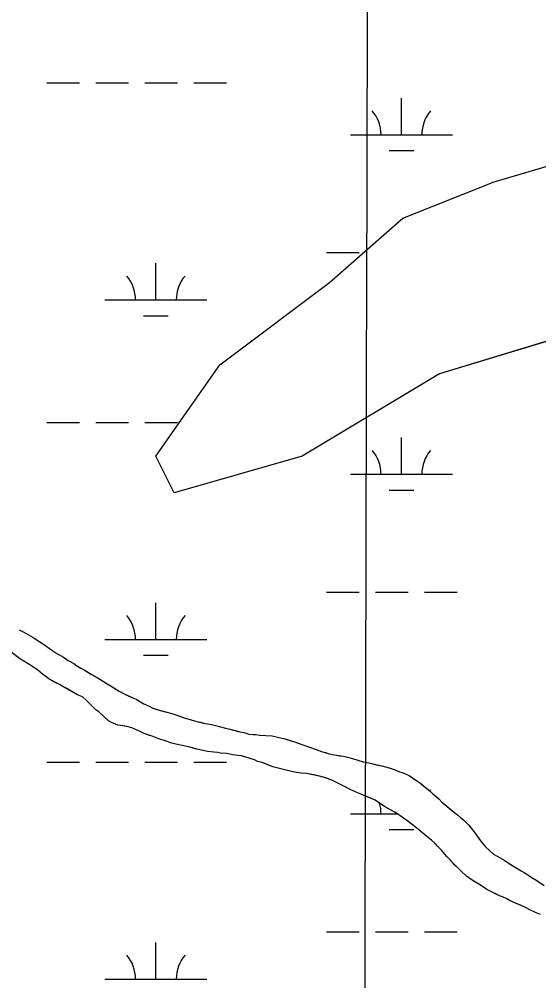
# Model space of a CAD drawing. Extents: x 3161564 to 3199464, y 849354 to 874788.
# Drawn here: x 3191577 to 3192086, y 855507 to 856449 of the extents above; entities that cross this region are included whole.
import ezdxf

# ---------------------------------------------------------------- set-up
doc = ezdxf.new("R2010")
doc.units = 0
for name, color, linetype in [('V-GRID-MAJR', 7, 'Continuous'), ('V-SITE-VEGE', 7, 'Continuous'), ('V-TOPO-SHOR', 7, 'Continuous'), ('V-WETL-SWMP', 7, 'Continuous')]:
    doc.layers.add(name, color=color, linetype=linetype)

msp = doc.modelspace()

# ---------------------------------------------------------------- linework, layer by layer
at = {"layer": 'V-GRID-MAJR'}
msp.add_spline([(3191913.78, 854747.76), (3191928.77, 860808.34), (3191943.76, 866870.86), (3191958.75, 872933.43), (3191958.75, 872935.33)], degree=3, dxfattribs=at)
at = {"layer": 'V-SITE-VEGE'}
for points in [[(3193473.21, 854743.45), (3193473.21, 856245.05), (3192750.18, 856245.05), (3192499.28, 856218.15), (3192194.62, 856164.35), (3191988.53, 856101.57), (3191854.12, 856020.87), (3191728.67, 855984.99), (3191710.75, 856020.87), (3191773.48, 856110.54), (3191881, 856191.25), (3191952.69, 856254.02), (3192042.29, 856289.89), (3192194.62, 856334.73), (3192337.99, 856352.67), (3192741.22, 856433.37), (3192947.31, 856424.41), (3193108.6, 856415.44), (3193359.5, 856397.51), (3193473.21, 856397.51), (3193473.21, 858874.76)], [(3191577.07, 855850.86), (3191581.58, 855848.62), (3191586.09, 855845.81), (3191590.6, 855843.28), (3191593.71, 855841.32), (3191600.76, 855836.82), (3191608.94, 855830.92), (3191614.02, 855827.55), (3191620.51, 855823.9), (3191625.02, 855820.81), (3191630.38, 855817.72), (3191633.48, 855815.48), (3191637.43, 855813.23), (3191640.53, 855811.55), (3191646.46, 855807.9), (3191653.51, 855804.25), (3191656.05, 855802.56), (3191660.28, 855799.75), (3191663.1, 855797.79), (3191667.05, 855795.54), (3191674.94, 855790.77), (3191679.18, 855788.52), (3191684.53, 855786), (3191688.2, 855784.31), (3191691.58, 855782.91), (3191695.81, 855780.38), (3191699.2, 855778.42), (3191704.27, 855775.89), (3191707.94, 855774.21), (3191711.89, 855772.81), (3191715.27, 855771.69), (3191718.65, 855770.85), (3191721.75, 855770.01), (3191726.54, 855768.89), (3191732.47, 855766.93), (3191737.54, 855764.97), (3191742.33, 855763.57), (3191751.07, 855761.05), (3191754.45, 855760.21), (3191758.68, 855759.1), (3191764.04, 855758.26), (3191769.11, 855757.14), (3191774.18, 855755.75), (3191778.98, 855754.35), (3191782.07, 855753.79), (3191787.43, 855752.39), (3191793.07, 855750.99), (3191797.29, 855750.16), (3191801.81, 855748.76), (3191806.03, 855748.2), (3191809.13, 855748.21), (3191812.8, 855747.65), (3191818.43, 855747.38), (3191824.63, 855746.83), (3191832.8, 855744.88), (3191836.19, 855744.32), (3191839.28, 855743.48), (3191847.74, 855740.68), (3191853.95, 855738.44), (3191860.43, 855736.2), (3191867.76, 855733.67), (3191873.12, 855731.71), (3191877.06, 855730.59), (3191880.73, 855729.47), (3191887.77, 855728.08), (3191891.16, 855727.52), (3191894.54, 855726.97), (3191898.48, 855726.13), (3191903.56, 855724.73), (3191913.99, 855721.65), (3191919.34, 855720.53), (3191923.29, 855719.42), (3191928.08, 855718.3), (3191932.03, 855717.46), (3191939.35, 855715.5), (3191944.15, 855714.1), (3191949.5, 855711.86), (3191952.89, 855710.74), (3191958.81, 855708.22), (3191962.19, 855705.97), (3191966.42, 855702.88), (3191968.96, 855701.19), (3191973.2, 855697.82), (3191979.97, 855692.48), (3191982.51, 855689.95), (3191985.33, 855687.42), (3191987.87, 855685.17), (3191990.98, 855682.08), (3191993.8, 855679.55), (3192000.29, 855674.21), (3192003.68, 855671.4), (3192006.22, 855669.71), (3192009.32, 855666.9), (3192012.42, 855664.37), (3192017.22, 855659.59), (3192019.76, 855656.5), (3192023.15, 855652), (3192028.8, 855644.12), (3192033.61, 855638.22), (3192037.56, 855634.56), (3192041.51, 855631.19), (3192045.17, 855629.22), (3192052.51, 855624.73), (3192056.74, 855621.92), (3192060.41, 855619.67), (3192065.48, 855616.58), (3192068.58, 855614.62), (3192071.4, 855612.93), (3192074.23, 855611.53), (3192080.15, 855607.6), (3192084.1, 855605.35), (3192086.92, 855603.39)], [(3192087.57, 855571.8), (3192082.49, 855574.05), (3192077.14, 855576.57), (3192074.03, 855578.25), (3192068.11, 855581.06), (3192065.29, 855582.18), (3192057.96, 855585.27), (3192054.58, 855587.23), (3192050.35, 855589.19), (3192047.53, 855590.31), (3192044.42, 855591.72), (3192040.76, 855593.4), (3192034.84, 855596.49), (3192030.6, 855599.3), (3192027.22, 855601.55), (3192023.27, 855604.07), (3192019.6, 855606.32), (3192015.09, 855609.41), (3192009.44, 855614.75), (3192006.91, 855617.28), (3192003.8, 855620.38), (3192001.54, 855622.62), (3191998.72, 855625.72), (3191995.9, 855628.81), (3191990.53, 855635), (3191986.58, 855638.93), (3191984.32, 855641.47), (3191980.93, 855644.84), (3191976.14, 855648.49), (3191970.21, 855653.27), (3191966.54, 855656.65), (3191963.15, 855659.17), (3191956.67, 855663.95), (3191951.02, 855667.88), (3191947.64, 855670.69), (3191944.82, 855672.1), (3191940.59, 855674.34), (3191934.66, 855677.71), (3191928.46, 855681.92), (3191925.07, 855684.17), (3191918.3, 855686.98), (3191911.54, 855689.78), (3191903.92, 855693.14), (3191901.11, 855694.27), (3191896.31, 855697.07), (3191888.98, 855700.72), (3191883.9, 855703.25), (3191879.95, 855704.93), (3191876.01, 855706.05), (3191872.34, 855707.17), (3191867.27, 855708.29), (3191858.25, 855710.24), (3191852.9, 855710.51), (3191846.7, 855711.35), (3191842.47, 855712.46), (3191835.7, 855713.86), (3191830.63, 855715.26), (3191825.28, 855716.66), (3191819.07, 855719.18), (3191814.84, 855720.86), (3191810.33, 855721.98), (3191807.51, 855723.38), (3191801.03, 855725.34), (3191794.83, 855727.3), (3191791.45, 855727.86), (3191786.37, 855728.41), (3191779.89, 855729.53), (3191774.26, 855730.08), (3191771.16, 855730.63), (3191767.49, 855730.91), (3191761.58, 855731.74), (3191758.47, 855732.3), (3191750.87, 855733.98), (3191746.64, 855735.09), (3191742.69, 855736.21), (3191736.49, 855737.61), (3191730.57, 855738.73), (3191726.34, 855739.84), (3191720.99, 855741.81), (3191713.66, 855744.04), (3191707.17, 855746.57), (3191704.07, 855747.69), (3191699.28, 855749.37), (3191696.18, 855751.05), (3191687.44, 855754.98), (3191682.36, 855756.1), (3191678.7, 855756.65), (3191673.63, 855757.49), (3191667.42, 855760.01), (3191664.6, 855761.7), (3191660.65, 855765.35), (3191655.01, 855770.41), (3191652.18, 855772.38), (3191647.95, 855776.59), (3191642.59, 855781.94), (3191638.92, 855785.03), (3191634.12, 855787.27), (3191622.28, 855794.01), (3191619.18, 855795.7), (3191616.36, 855797.38), (3191612.41, 855799.34), (3191607.05, 855802.15), (3191600, 855807.49), (3191595.2, 855811.43), (3191590.12, 855814.8), (3191581.66, 855820.13), (3191578.27, 855822.1), (3191573.76, 855825.47)]]:
    msp.add_lwpolyline(points, dxfattribs=at)
at = {"layer": 'V-TOPO-SHOR'}
for p, q in [((3192042.3, 856289.88), (3192194.63, 856334.72)), ((3191952.69, 856254.01), (3192042.3, 856289.88)), ((3191881.01, 856191.24), (3191952.69, 856254.01)), ((3191773.48, 856110.53), (3191881.01, 856191.24)), ((3192194.63, 856164.34), (3191988.53, 856101.56)), ((3191710.75, 856020.86), (3191773.48, 856110.53)), ((3191988.53, 856101.56), (3191854.12, 856020.86)), ((3191728.68, 855984.99), (3191710.75, 856020.86)), ((3191854.12, 856020.86), (3191728.68, 855984.99))]:
    msp.add_line(p, q, dxfattribs=at)
for points in [[(3191577.07, 855850.86), (3191581.58, 855848.62), (3191586.09, 855845.81), (3191590.6, 855843.28), (3191593.71, 855841.32), (3191600.76, 855836.82), (3191608.94, 855830.92), (3191614.02, 855827.55), (3191620.51, 855823.9), (3191625.02, 855820.81), (3191630.38, 855817.72), (3191633.48, 855815.48), (3191637.43, 855813.23), (3191640.53, 855811.55), (3191646.46, 855807.9), (3191653.51, 855804.25), (3191656.05, 855802.56), (3191660.28, 855799.75), (3191663.1, 855797.79), (3191667.05, 855795.54), (3191674.94, 855790.77), (3191679.18, 855788.52), (3191684.53, 855786), (3191688.2, 855784.31), (3191691.58, 855782.91), (3191695.81, 855780.38), (3191699.2, 855778.42), (3191704.27, 855775.89), (3191707.94, 855774.21), (3191711.89, 855772.81), (3191715.27, 855771.69), (3191718.65, 855770.85), (3191721.75, 855770.01), (3191726.54, 855768.89), (3191732.47, 855766.93), (3191737.54, 855764.97), (3191742.33, 855763.57), (3191751.07, 855761.05), (3191754.45, 855760.21), (3191758.68, 855759.1), (3191764.04, 855758.26), (3191769.11, 855757.14), (3191774.18, 855755.75), (3191778.98, 855754.35), (3191782.07, 855753.79), (3191787.43, 855752.39), (3191793.07, 855750.99), (3191797.29, 855750.16)], [(3191846.7, 855711.35), (3191842.47, 855712.46), (3191835.7, 855713.86), (3191830.63, 855715.26), (3191825.28, 855716.66), (3191819.07, 855719.18), (3191814.84, 855720.86), (3191810.33, 855721.98), (3191807.51, 855723.38), (3191801.03, 855725.34), (3191794.83, 855727.3), (3191791.45, 855727.86), (3191786.37, 855728.41), (3191779.89, 855729.53), (3191774.26, 855730.08), (3191771.16, 855730.63), (3191767.49, 855730.91), (3191761.58, 855731.74), (3191758.47, 855732.3), (3191750.87, 855733.98), (3191746.64, 855735.09), (3191742.69, 855736.21), (3191736.49, 855737.61), (3191730.57, 855738.73), (3191726.34, 855739.84), (3191720.99, 855741.81), (3191713.66, 855744.04), (3191707.17, 855746.57), (3191704.07, 855747.69), (3191699.28, 855749.37), (3191696.18, 855751.05), (3191687.44, 855754.98), (3191682.36, 855756.1), (3191678.7, 855756.65), (3191673.63, 855757.49), (3191667.42, 855760.01), (3191664.6, 855761.7), (3191660.65, 855765.35), (3191655.01, 855770.41), (3191652.18, 855772.38), (3191647.95, 855776.59), (3191642.59, 855781.94), (3191638.92, 855785.03), (3191634.12, 855787.27), (3191622.28, 855794.01), (3191619.18, 855795.7), (3191616.36, 855797.38), (3191612.41, 855799.34), (3191607.05, 855802.15), (3191600, 855807.49), (3191595.2, 855811.43), (3191590.12, 855814.8), (3191581.66, 855820.13), (3191578.27, 855822.1), (3191573.76, 855825.47)], [(3191797.29, 855750.16), (3191801.81, 855748.76), (3191806.03, 855748.2), (3191809.13, 855748.21), (3191812.8, 855747.65), (3191818.43, 855747.38), (3191824.63, 855746.83), (3191832.8, 855744.88), (3191836.19, 855744.32), (3191839.28, 855743.48), (3191847.74, 855740.68), (3191853.95, 855738.44), (3191860.43, 855736.2), (3191867.76, 855733.67), (3191873.12, 855731.71), (3191877.06, 855730.59), (3191880.73, 855729.47), (3191887.77, 855728.08), (3191891.16, 855727.52), (3191894.54, 855726.97), (3191898.48, 855726.13), (3191903.56, 855724.73), (3191913.99, 855721.65), (3191919.34, 855720.53), (3191923.29, 855719.42), (3191928.08, 855718.3), (3191932.03, 855717.46), (3191939.35, 855715.5), (3191944.15, 855714.1), (3191949.5, 855711.86), (3191952.89, 855710.74), (3191958.81, 855708.22), (3191962.19, 855705.97), (3191966.42, 855702.88), (3191968.96, 855701.19), (3191973.2, 855697.82), (3191979.97, 855692.48), (3191982.51, 855689.95), (3191985.33, 855687.42), (3191987.87, 855685.17), (3191990.98, 855682.08), (3191993.8, 855679.55), (3192000.29, 855674.21), (3192003.68, 855671.4), (3192006.22, 855669.71), (3192009.32, 855666.9), (3192012.42, 855664.37), (3192017.22, 855659.59), (3192019.76, 855656.5), (3192023.15, 855652), (3192028.8, 855644.12), (3192033.61, 855638.22), (3192037.56, 855634.56), (3192041.51, 855631.19), (3192045.17, 855629.22), (3192052.51, 855624.73), (3192056.74, 855621.92), (3192060.41, 855619.67), (3192065.48, 855616.58), (3192068.58, 855614.62), (3192071.4, 855612.93), (3192074.23, 855611.53), (3192080.15, 855607.6), (3192084.1, 855605.35), (3192086.92, 855603.39)], [(3192087.57, 855571.8), (3192082.49, 855574.05), (3192077.14, 855576.57), (3192074.03, 855578.25), (3192068.11, 855581.06), (3192065.29, 855582.18), (3192057.96, 855585.27), (3192054.58, 855587.23), (3192050.35, 855589.19), (3192047.53, 855590.31), (3192044.42, 855591.72), (3192040.76, 855593.4), (3192034.84, 855596.49), (3192030.6, 855599.3), (3192027.22, 855601.55), (3192023.27, 855604.07), (3192019.6, 855606.32), (3192015.09, 855609.41), (3192009.44, 855614.75), (3192006.91, 855617.28), (3192003.8, 855620.38), (3192001.54, 855622.62), (3191998.72, 855625.72), (3191995.9, 855628.81), (3191990.53, 855635), (3191986.58, 855638.93), (3191984.32, 855641.47), (3191980.93, 855644.84), (3191976.14, 855648.49), (3191970.21, 855653.27), (3191966.54, 855656.65), (3191963.15, 855659.17), (3191956.67, 855663.95), (3191951.02, 855667.88), (3191947.64, 855670.69), (3191944.82, 855672.1), (3191940.59, 855674.34), (3191934.66, 855677.71), (3191928.46, 855681.92), (3191925.07, 855684.17), (3191918.3, 855686.98), (3191911.54, 855689.78), (3191903.92, 855693.14), (3191901.11, 855694.27), (3191896.31, 855697.07), (3191888.98, 855700.72), (3191883.9, 855703.25), (3191879.95, 855704.93), (3191876.01, 855706.05), (3191872.34, 855707.17), (3191867.27, 855708.29), (3191858.25, 855710.24), (3191852.9, 855710.51), (3191846.7, 855711.35)]]:
    msp.add_lwpolyline(points, dxfattribs=at)
at = {"layer": 'V-WETL-SWMP'}
for p, q in [((3191604.03, 856386.61), (3191636.03, 856386.61)), ((3191652.03, 856386.61), (3191684.03, 856386.61)), ((3191700.03, 856386.61), (3191732.03, 856386.61)), ((3191748.03, 856386.61), (3191780.03, 856386.61)), ((3191951.34, 856335.86), (3191951.34, 856371.86)), ((3191901.34, 856335.86), (3192001.34, 856335.86)), ((3192042.3, 856289.88), (3192194.63, 856334.72)), ((3191939.34, 856320.43), (3191963.34, 856320.43)), ((3191952.69, 856254.01), (3192042.3, 856289.88)), ((3191881.01, 856191.24), (3191952.69, 856254.01)), ((3191877.94, 856220.43), (3191909.94, 856220.43)), ((3191710.87, 856174), (3191710.87, 856210)), ((3191773.48, 856110.53), (3191881.01, 856191.24)), ((3191660.87, 856174), (3191760.87, 856174)), ((3192194.63, 856164.34), (3191988.53, 856101.56)), ((3191698.87, 856158.57), (3191722.87, 856158.57)), ((3191710.76, 856020.86), (3191773.48, 856110.53)), ((3191988.53, 856101.56), (3191854.12, 856020.86)), ((3191604.03, 856053.93), (3191636.03, 856053.93)), ((3191652.03, 856053.93), (3191684.03, 856053.93)), ((3191700.03, 856053.93), (3191732.03, 856053.93)), ((3191951.34, 856003.19), (3191951.34, 856039.19)), ((3191728.68, 855984.99), (3191710.76, 856020.86)), ((3191854.12, 856020.86), (3191728.68, 855984.99)), ((3191901.34, 856003.19), (3192001.34, 856003.19)), ((3191939.34, 855987.76), (3191963.34, 855987.76)), ((3191877.94, 855887.76), (3191909.94, 855887.76)), ((3191925.94, 855887.76), (3191957.94, 855887.76)), ((3191973.94, 855887.76), (3192005.94, 855887.76)), ((3191710.87, 855841.33), (3191710.87, 855877.33)), ((3191577.07, 855850.86), (3191581.58, 855848.62)), ((3191581.58, 855848.62), (3191586.09, 855845.81)), ((3191586.09, 855845.81), (3191590.61, 855843.28)), ((3191590.61, 855843.28), (3191600.76, 855836.82)), ((3191600.76, 855836.82), (3191608.94, 855830.92)), ((3191660.87, 855841.33), (3191760.87, 855841.33)), ((3191578.27, 855822.09), (3191568.68, 855829.12)), ((3191608.94, 855830.92), (3191614.02, 855827.55)), ((3191614.02, 855827.55), (3191620.51, 855823.9)), ((3191620.51, 855823.9), (3191625.02, 855820.81)), ((3191698.87, 855825.9), (3191722.87, 855825.9)), ((3191581.66, 855820.13), (3191578.27, 855822.09)), ((3191590.12, 855814.79), (3191581.66, 855820.13)), ((3191595.2, 855811.42), (3191590.12, 855814.79)), ((3191625.02, 855820.81), (3191630.38, 855817.72)), ((3191630.38, 855817.72), (3191633.48, 855815.47)), ((3191633.48, 855815.47), (3191640.53, 855811.54)), ((3191600, 855807.49), (3191595.2, 855811.42)), ((3191607.05, 855802.15), (3191600, 855807.49)), ((3191640.53, 855811.54), (3191646.46, 855807.89)), ((3191646.46, 855807.89), (3191653.51, 855804.24)), ((3191653.51, 855804.24), (3191663.1, 855797.78)), ((3191616.36, 855797.38), (3191607.05, 855802.15)), ((3191619.18, 855795.69), (3191616.36, 855797.38)), ((3191634.13, 855787.27), (3191619.18, 855795.69)), ((3191663.1, 855797.78), (3191667.05, 855795.54)), ((3191667.05, 855795.54), (3191674.95, 855790.76)), ((3191638.92, 855785.03), (3191634.13, 855787.27)), ((3191674.95, 855790.76), (3191679.18, 855788.52)), ((3191679.18, 855788.52), (3191688.2, 855784.31)), ((3191642.59, 855781.93), (3191638.92, 855785.03)), ((3191652.19, 855772.37), (3191642.59, 855781.93)), ((3191688.2, 855784.31), (3191691.58, 855782.91)), ((3191691.58, 855782.91), (3191699.2, 855778.42)), ((3191699.2, 855778.42), (3191704.28, 855775.89)), ((3191704.28, 855775.89), (3191707.94, 855774.21)), ((3191655.01, 855770.41), (3191652.19, 855772.37)), ((3191664.6, 855761.69), (3191655.01, 855770.41)), ((3191707.94, 855774.21), (3191715.27, 855771.69)), ((3191715.27, 855771.69), (3191721.75, 855770.01)), ((3191721.75, 855770.01), (3191726.55, 855768.89)), ((3191726.55, 855768.89), (3191732.47, 855766.93)), ((3191732.47, 855766.93), (3191737.54, 855764.97)), ((3191667.42, 855760.01), (3191664.6, 855761.69)), ((3191673.63, 855757.49), (3191667.42, 855760.01)), ((3191682.36, 855756.09), (3191673.63, 855757.49)), ((3191737.54, 855764.97), (3191751.07, 855761.05)), ((3191751.07, 855761.05), (3191758.68, 855759.09)), ((3191758.68, 855759.09), (3191764.04, 855758.26)), ((3191764.04, 855758.26), (3191769.11, 855757.14)), ((3191769.11, 855757.14), (3191778.98, 855754.35)), ((3191687.44, 855754.98), (3191682.36, 855756.09)), ((3191696.18, 855751.05), (3191687.44, 855754.98)), ((3191699.28, 855749.37), (3191696.18, 855751.05)), ((3191707.17, 855746.56), (3191699.28, 855749.37)), ((3191778.98, 855754.35), (3191782.08, 855753.79)), ((3191782.08, 855753.79), (3191793.07, 855750.99)), ((3191793.07, 855750.99), (3191797.3, 855750.16)), ((3191797.3, 855750.16), (3191801.81, 855748.76)), ((3191801.81, 855748.76), (3191806.03, 855748.2)), ((3191806.03, 855748.2), (3191809.13, 855748.21)), ((3191809.13, 855748.21), (3191812.8, 855747.65)), ((3191812.8, 855747.65), (3191818.43, 855747.38)), ((3191713.66, 855744.04), (3191707.17, 855746.56)), ((3191720.99, 855741.8), (3191713.66, 855744.04)), ((3191726.34, 855739.84), (3191720.99, 855741.8)), ((3191730.57, 855738.72), (3191726.34, 855739.84)), ((3191736.49, 855737.61), (3191730.57, 855738.72)), ((3191818.43, 855747.38), (3191824.63, 855746.83)), ((3191824.63, 855746.83), (3191832.8, 855744.87)), ((3191832.8, 855744.87), (3191836.19, 855744.32)), ((3191836.19, 855744.32), (3191839.29, 855743.48)), ((3191839.29, 855743.48), (3191847.74, 855740.68)), ((3191847.74, 855740.68), (3191853.95, 855738.43)), ((3191853.95, 855738.43), (3191867.76, 855733.67)), ((3191742.69, 855736.21), (3191736.49, 855737.61)), ((3191750.87, 855733.97), (3191742.69, 855736.21)), ((3191758.48, 855732.3), (3191750.87, 855733.97)), ((3191761.58, 855731.74), (3191758.48, 855732.3)), ((3191767.49, 855730.91), (3191761.58, 855731.74)), ((3191771.16, 855730.63), (3191767.49, 855730.91)), ((3191774.26, 855730.08), (3191771.16, 855730.63)), ((3191779.89, 855729.52), (3191774.26, 855730.08)), ((3191786.38, 855728.41), (3191779.89, 855729.52)), ((3191867.76, 855733.67), (3191873.12, 855731.71)), ((3191873.12, 855731.71), (3191880.73, 855729.47)), ((3191880.73, 855729.47), (3191887.77, 855728.08)), ((3191604.03, 855721.26), (3191636.03, 855721.26)), ((3191652.03, 855721.26), (3191684.03, 855721.26)), ((3191700.03, 855721.26), (3191732.03, 855721.26)), ((3191748.03, 855721.26), (3191780.03, 855721.26)), ((3191791.45, 855727.86), (3191786.38, 855728.41)), ((3191794.83, 855727.3), (3191791.45, 855727.86)), ((3191807.51, 855723.38), (3191794.83, 855727.3)), ((3191810.33, 855721.98), (3191807.51, 855723.38)), ((3191814.84, 855720.86), (3191810.33, 855721.98)), ((3191825.28, 855716.65), (3191814.84, 855720.86)), ((3191887.77, 855728.08), (3191894.54, 855726.96)), ((3191894.54, 855726.96), (3191898.48, 855726.13)), ((3191898.48, 855726.13), (3191903.56, 855724.73)), ((3191903.56, 855724.73), (3191913.99, 855721.65)), ((3191913.99, 855721.65), (3191919.34, 855720.53)), ((3191919.34, 855720.53), (3191923.29, 855719.41)), ((3191923.29, 855719.41), (3191932.03, 855717.46)), ((3191835.71, 855713.86), (3191825.28, 855716.65)), ((3191842.47, 855712.46), (3191835.71, 855713.86)), ((3191846.7, 855711.34), (3191842.47, 855712.46)), ((3191852.9, 855710.51), (3191846.7, 855711.34)), ((3191858.25, 855710.24), (3191852.9, 855710.51)), ((3191872.34, 855707.17), (3191858.25, 855710.24)), ((3191932.03, 855717.46), (3191939.35, 855715.5)), ((3191939.35, 855715.5), (3191944.15, 855714.1)), ((3191944.15, 855714.1), (3191949.5, 855711.86)), ((3191949.5, 855711.86), (3191952.89, 855710.74)), ((3191952.89, 855710.74), (3191958.81, 855708.22)), ((3191879.96, 855704.93), (3191872.34, 855707.17)), ((3191883.9, 855703.25), (3191879.96, 855704.93)), ((3191896.31, 855697.07), (3191883.9, 855703.25)), ((3191958.81, 855708.22), (3191962.19, 855705.97)), ((3191962.19, 855705.97), (3191966.43, 855702.88)), ((3191966.43, 855702.88), (3191968.96, 855701.19)), ((3191968.96, 855701.19), (3191979.97, 855692.48)), ((3191901.11, 855694.26), (3191896.31, 855697.07)), ((3191903.92, 855693.14), (3191901.11, 855694.26)), ((3191911.54, 855689.78), (3191903.92, 855693.14)), ((3191979.97, 855692.48), (3191982.51, 855689.95)), ((3191925.07, 855684.17), (3191911.54, 855689.78)), ((3191934.66, 855677.71), (3191925.07, 855684.17)), ((3191982.51, 855689.95), (3191987.87, 855685.17)), ((3191987.87, 855685.17), (3191990.98, 855682.08)), ((3191990.98, 855682.08), (3191993.8, 855679.55)), ((3191940.59, 855674.34), (3191934.66, 855677.71)), ((3191947.64, 855670.69), (3191940.59, 855674.34)), ((3191993.8, 855679.55), (3192003.68, 855671.4)), ((3191901.34, 855670.52), (3191947.85, 855670.52)), ((3191951.02, 855667.88), (3191947.64, 855670.69)), ((3191956.67, 855663.95), (3191951.02, 855667.88)), ((3191966.54, 855656.64), (3191956.67, 855663.95)), ((3192003.68, 855671.4), (3192006.21, 855669.71)), ((3192006.21, 855669.71), (3192009.32, 855666.9)), ((3192009.32, 855666.9), (3192012.42, 855664.37)), ((3192012.42, 855664.37), (3192017.22, 855659.59)), ((3191939.34, 855655.08), (3191963.34, 855655.08)), ((3191970.21, 855653.27), (3191966.54, 855656.64)), ((3192017.22, 855659.59), (3192019.76, 855656.5)), ((3192019.76, 855656.5), (3192023.15, 855652)), ((3191976.14, 855648.49), (3191970.21, 855653.27)), ((3191980.93, 855644.84), (3191976.14, 855648.49)), ((3191984.32, 855641.46), (3191980.93, 855644.84)), ((3192023.15, 855652), (3192028.8, 855644.12)), ((3192028.8, 855644.12), (3192033.6, 855638.21)), ((3191986.58, 855638.93), (3191984.32, 855641.46)), ((3191990.53, 855635), (3191986.58, 855638.93)), ((3191995.9, 855628.81), (3191990.53, 855635)), ((3192033.6, 855638.21), (3192037.56, 855634.56)), ((3192037.56, 855634.56), (3192041.51, 855631.18)), ((3192001.54, 855622.62), (3191995.9, 855628.81)), ((3192041.51, 855631.18), (3192045.17, 855629.22)), ((3192045.17, 855629.22), (3192052.51, 855624.73)), ((3192009.45, 855614.75), (3192001.54, 855622.62)), ((3192052.51, 855624.73), (3192056.74, 855621.92)), ((3192056.74, 855621.92), (3192068.59, 855614.62)), ((3192015.09, 855609.41), (3192009.45, 855614.75)), ((3192019.6, 855606.32), (3192015.09, 855609.41)), ((3192027.22, 855601.54), (3192019.6, 855606.32)), ((3192068.59, 855614.62), (3192071.41, 855612.93)), ((3192071.41, 855612.93), (3192074.23, 855611.53)), ((3192074.23, 855611.53), (3192080.15, 855607.6)), ((3192080.15, 855607.6), (3192084.1, 855605.35)), ((3192034.84, 855596.49), (3192027.22, 855601.54)), ((3192084.1, 855605.35), (3192091.15, 855600.29)), ((3192040.76, 855593.4), (3192034.84, 855596.49)), ((3192047.53, 855590.31), (3192040.76, 855593.4)), ((3192050.35, 855589.19), (3192047.53, 855590.31)), ((3192054.58, 855587.23), (3192050.35, 855589.19)), ((3192057.96, 855585.26), (3192054.58, 855587.23)), ((3192068.11, 855581.06), (3192057.96, 855585.26)), ((3192074.03, 855578.25), (3192068.11, 855581.06)), ((3192077.14, 855576.57), (3192074.03, 855578.25)), ((3192082.49, 855574.04), (3192077.14, 855576.57)), ((3192087.57, 855571.8), (3192082.49, 855574.04)), ((3191877.94, 855555.08), (3191909.94, 855555.08)), ((3191925.94, 855555.08), (3191957.94, 855555.08)), ((3191973.94, 855555.08), (3192005.94, 855555.08)), ((3191710.87, 855508.65), (3191710.87, 855544.65)), ((3191660.87, 855508.65), (3191760.87, 855508.65))]:
    msp.add_line(p, q, dxfattribs=at)
for centre, start, end in [((3191896.1, 856336.34), 359.22818, 40.77184), ((3192006.59, 856336.34), 139.22818, 180.77183), ((3191655.63, 856174.48), 359.22818, 40.77184), ((3191766.12, 856174.48), 139.22818, 180.77183), ((3191896.1, 856003.66), 359.22818, 40.77184), ((3192006.59, 856003.66), 139.22818, 180.77183), ((3191655.63, 855841.8), 359.22818, 40.77184), ((3191766.12, 855841.8), 139.22818, 180.77183), ((3192006.59, 855670.99), 139.22818, 141.10065), ((3191896.1, 855670.99), 359.22818, 16.3293), ((3191655.63, 855509.13), 359.22818, 40.77184), ((3191766.11, 855509.13), 139.22818, 180.77183)]:
    msp.add_arc(centre, 35.25, start, end, dxfattribs=at)

doc.saveas('drawing.dxf')
